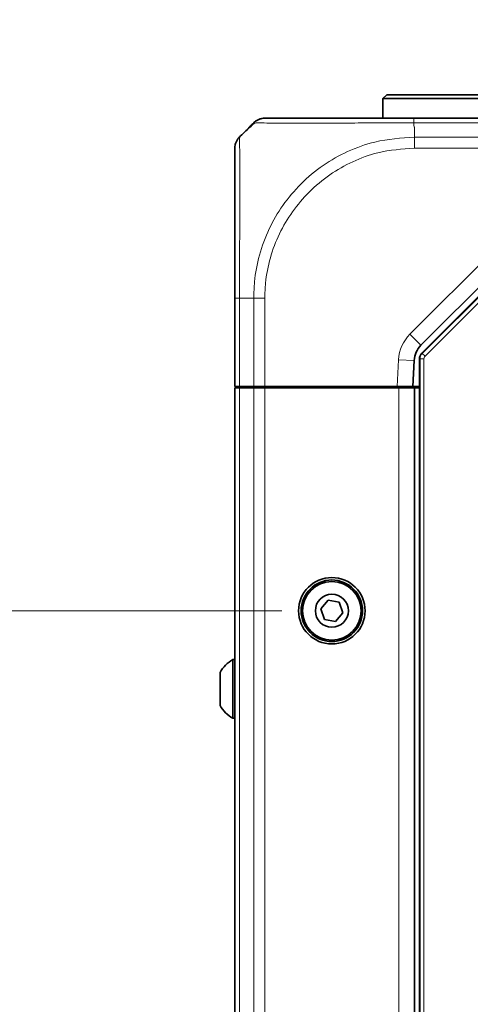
# Model space of a CAD drawing. Header units: millimetres. Extents: x 0 to 1118, y 0 to 864.
# Tile 303 of 339: x 931 to 945, y 505 to 536. Entities that reach past the tile are written whole.
import ezdxf

# ---------------------------------------------------------------- set-up
doc = ezdxf.new("R2010")
doc.units = ezdxf.units.MM
doc.styles.add('SLDTEXTSTYLE0', font='TXT', dxfattribs={"width": 0.605})
doc.dimstyles.new('SLDDIMSTYLE0', dxfattribs={"dimtxt": 3.175, "dimasz": 4.572, "dimexe": 0, "dimexo": 0.0625, "dimgap": 0.79375, "dimtad": 0, "dimtih": 1, "dimtoh": 1, "dimdec": 1, "dimlfac": 4, "dimrnd": 1e-09, "dimzin": 12, "dimdsep": 46, "dimtxsty": 'SLDTEXTSTYLE0', "dimsah": 1, "dimcen": 0.09, "dimadec": 0, "dimazin": 3, "dimtfac": 1, "dimtofl": 0, "dimtmove": 0, "dimatfit": 3, "dimfxl": 1, "dimfrac": 2, "dimtolj": 1, "dimtzin": 12, "dimarcsym": 0})

# ---------------------------------------------------------------- blocks, each defined once
blk = doc.blocks.new('_D_24')
at = {"color": 7, "linetype": 'Continuous', "lineweight": 0}
for p, q in [((933.855, 550.091), (932.764, 550.091)), ((932.764, 550.091), (932.764, 545.219)), ((939.919, 550.091), (941.01, 550.091)), ((941.01, 550.091), (941.01, 545.219)), ((920.032, 547.655), (916.857, 547.655)), ((916.857, 547.655), (916.857, 517.501)), ((932.764, 545.219), (933.855, 545.219)), ((941.01, 545.219), (939.919, 545.219)), ((939.075, 517.501), (915.257, 517.501)), ((916.857, 484.376), (916.857, 517.501)), ((939.075, 484.376), (915.257, 484.376))]:
    blk.add_line(p, q, dxfattribs=at)
at = {"color": 7, "linetype": 'Continuous', "lineweight": 18}
for points in [[(916.857, 517.501), (916.095, 512.929), (917.619, 512.929)], [(916.857, 484.376), (917.619, 488.948), (916.095, 488.948)]]:
    blk.add_solid(points, dxfattribs=at)
at = {"color": 7, "linetype": 'Continuous', "lineweight": 18, "char_height": 3.175, "attachment_point": 1, "style": 'SLDTEXTSTYLE0'}
for s, insert in [('132.5', (920.758, 549.311)), ('5.2', (933.855, 549.311))]:
    blk.add_mtext(s, dxfattribs=dict(at, insert=insert))

msp = doc.modelspace()

# ---------------------------------------------------------------- linework, layer by layer
at = {"color": 7, "linetype": 'Continuous', "lineweight": 35}
for p, q in [((942.4353, 534.0014), (942.3103, 533.8764)), ((942.4353, 534.0014), (947.4603, 534.0014)), ((942.3103, 533.8764), (942.3103, 533.2514)), ((947.5853, 533.8764), (942.3103, 533.8764)), ((943.2973, 533.2514), (949.6678, 533.2514)), ((938.0155, 532.9441), (937.7193, 532.6479)), ((948.5031, 530.9693), (943.5264, 525.9925)), ((943.5514, 525.7358), (948.7759, 530.9603)), ((937.5728, 524.6764), (937.5728, 527.5009)), ((943.3077, 525.5014), (943.2645, 524.6764)), ((943.4781, 445.9438), (943.4781, 525.559)), ((937.7192, 524.6764), (937.5728, 524.6764)), ((937.5728, 524.6264), (937.5728, 446.8764)), ((937.7192, 524.6264), (937.5728, 524.6264)), ((938.1763, 524.6764), (937.7192, 524.6764)), ((938.1763, 524.6264), (937.7192, 524.6264)), ((938.0503, 524.6264), (938.0503, 524.6764)), ((938.0947, 524.6264), (938.0947, 524.6764)), ((938.0987, 524.6264), (938.0978, 524.6764)), ((938.5299, 524.6764), (938.1763, 524.6764)), ((938.5299, 524.6264), (938.1763, 524.6264)), ((942.7638, 524.6764), (938.5299, 524.6764)), ((942.8228, 524.6264), (938.5299, 524.6264)), ((938.5719, 524.6264), (938.5728, 524.6764)), ((938.6603, 524.6764), (938.6603, 524.6264)), ((938.7228, 524.6264), (938.7228, 524.6764)), ((939.3236, 524.6264), (939.3228, 524.6764)), ((942.1219, 524.6264), (942.1228, 524.6764)), ((942.2853, 524.6264), (942.2853, 524.6764)), ((943.2645, 524.6764), (942.7638, 524.6764)), ((942.7853, 524.6764), (942.7853, 524.6264)), ((943.3228, 524.6264), (942.8228, 524.6264)), ((943.4781, 524.6764), (943.2645, 524.6764)), ((943.3228, 524.6264), (943.3228, 446.8764)), ((943.3445, 524.6264), (943.3228, 524.6264)), ((943.3445, 524.6264), (943.4781, 524.6264)), ((940.5534, 517.8411), (940.3202, 517.5657)), ((940.9085, 517.7768), (940.5534, 517.8411)), ((941.0304, 517.4371), (940.9085, 517.7768)), ((940.3202, 517.5657), (940.4421, 517.2261)), ((940.7971, 517.1618), (941.0304, 517.4371)), ((940.4421, 517.2261), (940.7971, 517.1618)), ((937.5728, 515.9389), (937.5078, 515.9389)), ((937.5078, 515.9389), (937.5078, 514.0639)), ((937.1028, 515.5292), (937.1028, 514.4737)), ((937.5078, 514.0639), (937.5728, 514.0639))]:
    msp.add_line(p, q, dxfattribs=at)
at = {"color": 7, "linetype": 'Continuous', "lineweight": 18}
for p, q in [((949.6704, 533.105), (943.2949, 533.105)), ((943.3228, 532.9441), (943.3228, 532.6479)), ((943.3228, 532.6479), (949.6922, 532.6479)), ((949.686, 532.2943), (943.3233, 532.2943)), ((943.1728, 526.346), (948.1496, 531.3228)), ((943.5689, 525.7285), (948.7832, 530.9429)), ((948.8716, 530.8545), (943.6572, 525.6401)), ((938.1764, 527.5014), (937.7192, 527.5014)), ((937.7192, 527.5013), (937.7192, 524.6764)), ((938.1763, 524.6764), (938.1763, 527.5013)), ((938.5299, 527.5009), (938.5299, 524.6764)), ((943.1728, 526.346), (943.5264, 525.9925)), ((942.7638, 524.6764), (942.8084, 525.5276)), ((942.8084, 525.5276), (943.3077, 525.5014)), ((943.4956, 525.5518), (943.4781, 525.559)), ((943.4956, 445.9511), (943.4956, 525.5518)), ((943.4956, 525.5518), (943.6206, 525.5518)), ((943.5514, 525.7358), (943.5689, 525.7285)), ((943.5689, 525.7285), (943.6572, 525.6401)), ((943.6206, 525.5518), (943.6206, 445.9511)), ((937.7192, 524.6264), (937.7192, 446.8764)), ((938.1763, 524.6264), (938.1763, 446.8764)), ((938.5299, 524.6264), (938.5299, 446.8764)), ((938.6485, 524.6764), (938.6485, 524.6264)), ((942.8228, 524.6264), (942.8228, 446.8764))]:
    msp.add_line(p, q, dxfattribs=at)
at = {"color": 7, "linetype": 'Continuous', "lineweight": 35}
for radius in [1.0625, 0.9837, 0.9375, 0.5278]:
    msp.add_circle((940.6753, 517.5014), radius, dxfattribs=at)
at = {"color": 7, "linetype": 'Continuous', "lineweight": 18}
for centre, radius, start, end in [((944.0567, 525.4622), 1.25, 135, 177), ((943.7456, 525.5518), 0.25, 135.00361, 179.99639)]:
    msp.add_arc(centre, radius, start, end, dxfattribs=at)
at = {"color": 7, "linetype": 'Continuous', "lineweight": 35}
for centre, radius, start, end in [((944.0567, 525.4622), 0.75, 135, 177), ((938.0465, 515.0014), 1.0813, 119.88215, 150.7838), ((938.0465, 515.0014), 1.0812, 209.2162, 240.11785)]:
    msp.add_arc(centre, radius, start, end, dxfattribs=at)
msp.add_ellipse((943.7282, 525.559), major_axis=(-0.231, 0.0957), ratio=0.9998216, start_param=5.8905493, end_param=6.6758213, dxfattribs=at)
at = {"color": 7, "linetype": 'Continuous', "lineweight": 18}
msp.add_ellipse((943.7456, 525.5518), major_axis=(-0.1155, 0.0478), ratio=0.9998216, start_param=5.8905493, end_param=6.6758213, dxfattribs=at)
at = {"color": 7, "linetype": 'Continuous', "lineweight": 35}
for points, knots in [([(938.2245, 533.1187), (938.166, 533.0667), (937.9913, 532.9113), (937.8273, 532.75), (937.7181, 532.6426)], [0, 0, 0, 0, 0.3344671, 1, 1, 1, 1]), ([(938.0155, 532.9441), (938.0181, 532.9467), (938.0333, 532.962), (938.0877, 533.0163), (938.1388, 533.0674), (938.1763, 533.1049)], [0, 0, 0, 0, 0.05123887, 0.3045526, 1, 1, 1, 1]), ([(938.5299, 533.2514), (938.5561, 533.2514), (938.6016, 533.2514), (938.9043, 533.2514), (939.3178, 533.2514), (939.8754, 533.2514), (940.55, 533.2514), (941.2551, 533.2514), (942.0217, 533.2514), (942.7128, 533.2514), (943.1411, 533.2514), (943.2973, 533.2514)], [0, 0, 0, 0, 0.1476521, 0.2562048, 0.3647764, 0.4995885, 0.6089422, 0.7182918, 0.8277419, 0.9371756, 1, 1, 1, 1]), ([(937.5728, 527.5009), (937.5728, 527.7337), (937.5728, 528.1993), (937.5728, 528.9214), (937.5728, 529.6448), (937.5728, 530.3185), (937.5728, 530.9173), (937.5728, 531.4264), (937.5728, 531.8447), (937.5728, 532.1337), (937.5728, 532.2754), (937.5728, 532.2891), (937.5728, 532.2942)], [0, 0, 0, 0, 0.09291466, 0.18581515, 0.29447761, 0.40316207, 0.50020129, 0.60862537, 0.71704406, 0.82556878, 0.93408084, 1, 1, 1, 1])]:
    msp.add_open_spline(points, degree=3, knots=knots, dxfattribs=at)
for points in [[(938.1763, 533.1049), (938.2007, 533.1268), (938.2496, 533.1705), (938.3374, 533.2159), (938.4317, 533.2459), (938.4971, 533.2496), (938.5299, 533.2514)], [(937.7193, 532.648), (937.6975, 532.6235), (937.6537, 532.5746), (937.6083, 532.4867), (937.5783, 532.3925), (937.5746, 532.327), (937.5728, 532.2942)]]:
    msp.add_open_spline(points, degree=3, dxfattribs=at)
at = {"color": 7, "linetype": 'Continuous', "lineweight": 18}
for points, knots in [([(943.2949, 533.1049), (943.1272, 533.1049), (942.6712, 533.1047), (941.9273, 533.1013), (941.1049, 533.0955), (940.339, 533.0903), (939.6122, 533.0883), (939.0127, 533.0908), (938.5752, 533.0967), (938.2996, 533.1024), (938.2575, 533.1032), (938.2395, 533.1036)], [0, 0, 0, 0, 0.0671378, 0.1826382, 0.3015758, 0.416957, 0.535791, 0.6801766, 0.7947562, 0.912682, 1, 1, 1, 1]), ([(943.2949, 533.1049), (943.2957, 533.0916), (943.2984, 533.0474), (943.3048, 532.9955), (943.3164, 532.9557), (943.3213, 532.9464), (943.3226, 532.9445), (943.3229, 532.9442)], [0, 0, 0, 0, 0.2452024, 0.8175352, 0.9606824, 0.9921507, 1, 1, 1, 1]), ([(937.7194, 532.6479), (937.7194, 532.6423), (937.7195, 532.6278), (937.723, 532.4813), (937.7291, 532.1768), (937.7349, 531.7314), (937.7378, 531.1854), (937.7369, 530.5407), (937.7318, 529.8144), (937.7247, 529.0362), (937.7195, 528.2551), (937.7193, 527.7543), (937.7192, 527.5013)], [0, 0, 0, 0, 0.0657965, 0.1727607, 0.2828934, 0.389757, 0.4997969, 0.5968708, 0.7039461, 0.8142113, 0.9061257, 1, 1, 1, 1]), ([(938.1765, 527.5013), (938.1818, 527.6733), (938.1959, 528.1353), (938.3397, 528.8871), (938.6452, 529.7144), (939.0932, 530.4843), (939.6739, 531.1753), (940.3762, 531.7589), (941.179, 532.2101), (942.1588, 532.5663), (942.8954, 532.6179), (943.3228, 532.6479)], [0, 0, 0, 0, 0.0638809, 0.1715817, 0.2825247, 0.3900468, 0.5008149, 0.6162125, 0.7271686, 0.8416822, 1, 1, 1, 1]), ([(943.3233, 532.2942), (942.9256, 532.2659), (942.2448, 532.2175), (941.336, 531.8802), (940.5914, 531.4582), (939.94, 530.9133), (939.3996, 530.272), (938.9789, 529.5635), (938.6881, 528.7929), (938.548, 528.0949), (938.5349, 527.6611), (938.5301, 527.5009)], [0, 0, 0, 0, 0.1584128, 0.2711139, 0.3838354, 0.4991898, 0.6083334, 0.7174776, 0.826751, 0.9360043, 1, 1, 1, 1])]:
    msp.add_open_spline(points, degree=3, knots=knots, dxfattribs=at)
for points in [[(943.2949, 533.1049), (943.2951, 533.1268), (943.2955, 533.1705), (943.2961, 533.2159), (943.2967, 533.2459), (943.2971, 533.2496), (943.2973, 533.2514)], [(943.3228, 532.6479), (943.3229, 532.6234), (943.323, 532.5745), (943.3231, 532.4867), (943.3232, 532.3925), (943.3233, 532.3271), (943.3233, 532.2943)], [(937.7192, 527.5013), (937.6974, 527.5013), (937.6537, 527.5012), (937.6083, 527.5011), (937.5783, 527.501), (937.5746, 527.5009), (937.5728, 527.5009)], [(938.1764, 527.5013), (938.2009, 527.5013), (938.2498, 527.5012), (938.3376, 527.5011), (938.4319, 527.501), (938.4973, 527.5009), (938.5301, 527.5009)]]:
    msp.add_open_spline(points, degree=3, dxfattribs=at)

# ---------------------------------------------------------------- dimensions: what is measured, and where the dimension line sits
dim = msp.add_linear_dim(base=(916.8573, 517.5014), p1=(940.6753, 484.3764), p2=(940.6753, 517.5014), angle=90, dimstyle='SLDDIMSTYLE0', dxfattribs=at)
dim.commit()
dim.dimension.update_dxf_attribs({"geometry": '_D_24', "text_midpoint": (916.8573, 547.655), "dimtype": 160})

doc.saveas('drawing.dxf')
